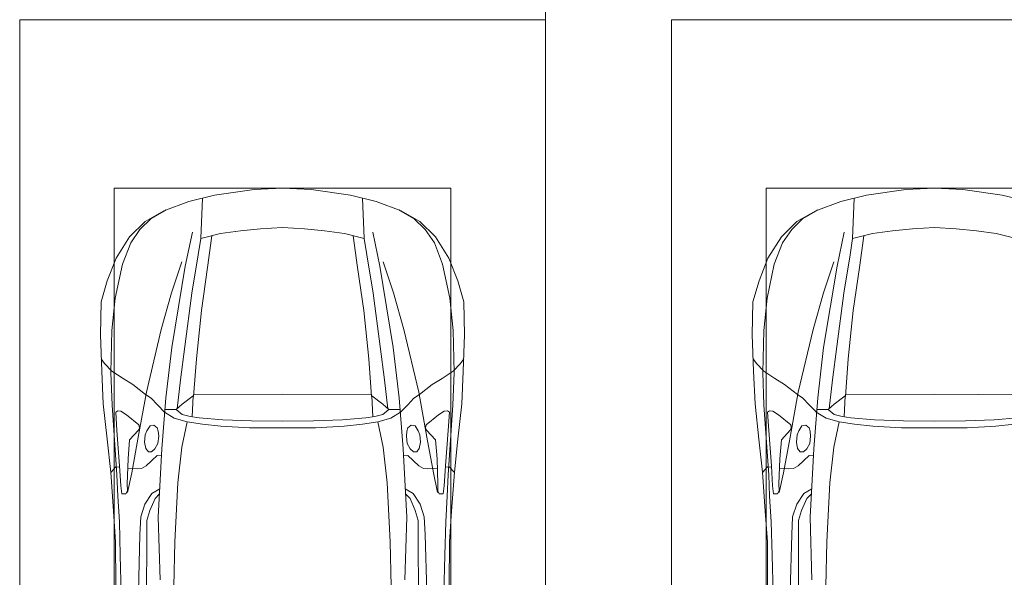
# Model space of a CAD drawing. Header units: millimetres. Extents: x -32229 to 291619, y -13689 to 125138.
# Tile 545 of 565: x 115335 to 120018, y 101700 to 104350. Entities that reach past the tile are written whole.
import ezdxf

# ---------------------------------------------------------------- set-up
doc = ezdxf.new("R2010")
doc.units = ezdxf.units.MM
doc.layers.add('A-DETL-GENF-OTLN', color=7, linetype='Continuous', lineweight=18)
doc.layers.add('C-PRKG-____-OTLN', color=7, linetype='Continuous', lineweight=18)

# ---------------------------------------------------------------- blocks, each defined once
blk = doc.blocks.new('АР_Машиноместо - 5300x2500_С-V37--02 ЭМ')
at = {"layer": 'C-PRKG-____-OTLN', "color": 253, "lineweight": 13, "true_color": 0xaaaaaa}
for p, q in [((2500, 0), (2500, -5300)), ((2500, -5300), (0, -5300))]:
    blk.add_line(p, q, dxfattribs=at)
blk = doc.blocks.new('АР_Машиноместо - 4900x2400_М__5300х2500_-2211001--02 ЭМ')
at = {"layer": 'A-DETL-GENF-OTLN', "color": 254, "lineweight": 13, "true_color": 0xd4d4d4}
for p, q in [((477.8, -2754.7), (483.3, -2571.4)), ((2022.2, -2754.7), (2016.7, -2571.4)), ((564.4, -2580.5), (571.6, -2853.3)), ((733.8, -2606.7), (737.8, -2818.3)), ((1766.2, -2606.7), (1762.2, -2818.3)), ((1935.6, -2580.5), (1928.4, -2853.3)), ((473.9, -2913.7), (477.8, -2754.7)), ((2026.1, -2913.7), (2022.2, -2754.7)), ((571.6, -2853.3), (575.7, -2937.4)), ((737.8, -2818.3), (752.8, -3099)), ((1762.2, -2818.3), (1747.2, -3099)), ((1928.4, -2853.3), (1924.3, -2937.4)), ((466.3, -3036.3), (473.9, -2913.7)), ((575.7, -2937.4), (595.2, -2997.9)), ((1924.3, -2937.4), (1904.8, -2997.9)), ((2033.7, -3036.3), (2026.1, -2913.7)), ((462, -3136.6), (466.3, -3036.3)), ((595.2, -2997.9), (629, -3048.1)), ((1904.8, -2997.9), (1871, -3048.1)), ((2038, -3136.6), (2033.7, -3036.3)), ((512.5, -3053.2), (532.7, -3145.9)), ((629, -3048.1), (666.7, -3069.7)), ((1871, -3048.1), (1833.3, -3069.7)), ((1987.5, -3053.2), (1967.3, -3145.9)), ((439.5, -3468.5), (462, -3136.6)), ((752.8, -3099), (771.7, -3268.5)), ((1747.2, -3099), (1728.3, -3268.5)), ((2060.5, -3468.5), (2038, -3136.6)), ((532.7, -3145.9), (564, -3316.2)), ((1967.3, -3145.9), (1936, -3316.2)), ((771.7, -3268.5), (797.1, -3388.2)), ((1728.3, -3268.5), (1702.9, -3388.2)), ((564, -3316.2), (602.3, -3530.2)), ((1936, -3316.2), (1897.7, -3530.2)), ((957.1, -3368.9), (870, -3377.1)), ((1093.5, -3360.7), (957.1, -3368.9)), ((1250, -3360.7), (1093.5, -3360.7)), ((1250, -3360.7), (1406.5, -3360.7)), ((1406.5, -3360.7), (1542.9, -3368.9)), ((1542.9, -3368.9), (1630, -3377.1)), ((734.6, -3405.8), (688.5, -3435.5)), ((797.1, -3388.2), (734.6, -3405.8)), ((870, -3377.1), (797.1, -3388.2)), ((1630, -3377.1), (1702.9, -3388.2)), ((1702.9, -3388.2), (1765.4, -3405.8)), ((1765.4, -3405.8), (1811.5, -3435.5)), ((749.1, -3450.8), (765.5, -3589.1)), ((1750.9, -3450.8), (1734.5, -3589.1)), ((434.2, -3623.7), (439.5, -3468.5)), ((695.7, -3502.8), (723.2, -3741.5)), ((1804.3, -3502.8), (1776.8, -3741.5)), ((2065.8, -3623.7), (2060.5, -3468.5)), ((602.3, -3530.2), (673.6, -3827.1)), ((1897.7, -3530.2), (1826.4, -3827.1)), ((765.5, -3589.1), (785.7, -3746.6)), ((1734.5, -3589.1), (1714.3, -3746.6)), ((438.6, -3823.4), (434.2, -3623.7)), ((2061.4, -3823.4), (2065.8, -3623.7)), ((723.2, -3741.5), (786.9, -4128.3)), ((1776.8, -3741.5), (1713.1, -4128.3)), ((785.7, -3746.6), (819.4, -4000.8)), ((1714.3, -3746.6), (1680.6, -4000.8)), ((454.7, -3976.8), (438.6, -3823.4)), ((673.6, -3827.1), (722.7, -4001.8)), ((1826.4, -3827.1), (1777.3, -4001.8)), ((2045.3, -3976.8), (2061.4, -3823.4)), ((488.6, -4138.1), (454.7, -3976.8)), ((2011.4, -4138.1), (2045.3, -3976.8)), ((722.7, -4001.8), (771.7, -4149.8)), ((819.4, -4000.8), (849, -4182.8)), ((1680.6, -4000.8), (1651, -4182.8)), ((1777.3, -4001.8), (1728.3, -4149.8)), ((527.8, -4239.8), (488.6, -4138.1)), ((786.9, -4128.3), (821.1, -4289.8)), ((1713.1, -4128.3), (1678.9, -4289.8)), ((1972.2, -4239.8), (2011.4, -4138.1)), ((849, -4182.8), (861.2, -4260.3)), ((1651, -4182.8), (1638.8, -4260.3)), ((571.5, -4303.1), (527.8, -4239.8)), ((1928.5, -4303.1), (1972.2, -4239.8)), ((625, -4354.8), (571.5, -4303.1)), ((1875, -4354.8), (1928.5, -4303.1)), ((696.3, -4395.8), (625, -4354.8)), ((1803.7, -4395.8), (1875, -4354.8))]:
    blk.add_line(p, q, dxfattribs=at)
at = {"layer": 'A-DETL-GENF-OTLN', "color": 253, "lineweight": 13, "true_color": 0xaaaaaa}
for p, q in [((604.4, -2850.8), (603.5, -2534.3)), ((1895.6, -2850.8), (1896.5, -2534.3)), ((456.1, -2818.3), (456.8, -2613.6)), ((2043.9, -2818.3), (2043.2, -2613.6)), ((667.8, -2638.3), (659.3, -2936)), ((1832.2, -2638.3), (1840.7, -2936)), ((446, -2964.8), (456.1, -2818.3)), ((604.4, -2919.4), (604.4, -2850.8)), ((1895.6, -2919.4), (1895.6, -2850.8)), ((2054, -2964.8), (2043.9, -2818.3)), ((618.7, -2966.7), (604.4, -2919.4)), ((659.3, -2936), (676.4, -3260.1)), ((1840.7, -2936), (1823.6, -3260.1)), ((1881.3, -2966.7), (1895.6, -2919.4)), ((432.8, -3149.3), (446, -2964.8)), ((643.6, -3024.6), (618.7, -2966.7)), ((1856.4, -3024.6), (1881.3, -2966.7)), ((2067.2, -3149.3), (2054, -2964.8)), ((665.1, -3046.1), (643.6, -3024.6)), ((1834.9, -3046.1), (1856.4, -3024.6)), ((480.8, -3085), (474.8, -3179.9)), ((485.6, -3046.1), (480.8, -3085)), ((504.5, -3046.6), (485.6, -3046.1)), ((512.2, -3061.4), (504.5, -3046.6)), ((510.9, -3094.6), (512.2, -3061.4)), ((1987.8, -3061.4), (1995.5, -3046.6)), ((1989.1, -3094.6), (1987.8, -3061.4)), ((1995.5, -3046.6), (2014.4, -3046.1)), ((2014.4, -3046.1), (2019.2, -3085)), ((2019.2, -3085), (2025.2, -3179.9)), ((515.3, -3213.7), (510.9, -3094.6)), ((1984.7, -3213.7), (1989.1, -3094.6)), ((415.7, -3305.9), (432.8, -3149.3)), ((456.9, -3174.2), (432.9, -3148.3)), ((475.2, -3173.5), (456.9, -3174.2)), ((474.8, -3179.9), (462.2, -3347.3)), ((558.4, -3165.4), (513.6, -3168)), ((579.5, -3167.7), (558.4, -3165.4)), ((601.7, -3179.4), (579.5, -3167.7)), ((654.5, -3228.1), (601.7, -3179.4)), ((1845.5, -3228.1), (1898.3, -3179.4)), ((1898.3, -3179.4), (1920.5, -3167.7)), ((1920.5, -3167.7), (1941.6, -3165.4)), ((1941.6, -3165.4), (1986.4, -3168)), ((2024.8, -3173.5), (2043.1, -3174.2)), ((2025.2, -3179.9), (2037.8, -3347.3)), ((2043.1, -3174.2), (2067.1, -3148.3)), ((2084.3, -3305.9), (2067.1, -3148.3)), ((522.2, -3303.2), (515.3, -3213.7)), ((674.6, -3227.6), (654.5, -3228.1)), ((1825.4, -3227.6), (1845.5, -3228.1)), ((1977.8, -3303.2), (1984.7, -3213.7)), ((599.8, -3262.3), (593.6, -3292.5)), ((612.1, -3245.7), (599.8, -3262.3)), ((626.8, -3246.1), (612.1, -3245.7)), ((643.2, -3259.9), (626.8, -3246.1)), ((657.2, -3286.3), (643.2, -3259.9)), ((676.4, -3260.1), (695.7, -3502.8)), ((1823.6, -3260.1), (1804.3, -3502.8)), ((1842.8, -3286.3), (1856.8, -3259.9)), ((1856.8, -3259.9), (1873.2, -3246.1)), ((1873.2, -3246.1), (1887.9, -3245.7)), ((1887.9, -3245.7), (1900.2, -3262.3)), ((1900.2, -3262.3), (1906.4, -3292.5)), ((397.1, -3474.2), (415.7, -3305.9)), ((564.6, -3349.7), (522.2, -3303.2)), ((593.6, -3292.5), (597.1, -3327.4)), ((661.1, -3321.2), (657.2, -3286.3)), ((658.7, -3344.5), (661.1, -3321.2)), ((1838.9, -3321.2), (1842.8, -3286.3)), ((1841.3, -3344.5), (1838.9, -3321.2)), ((1906.4, -3292.5), (1902.9, -3327.4)), ((1935.4, -3349.7), (1977.8, -3303.2)), ((2102.9, -3474.2), (2084.3, -3305.9)), ((462.2, -3347.3), (456.6, -3434.5)), ((569.7, -3360.7), (564.6, -3349.7)), ((566.8, -3375.1), (569.7, -3360.7)), ((597.1, -3327.4), (605.2, -3346.8)), ((605.2, -3346.8), (620, -3369.3)), ((620, -3369.3), (638.7, -3372.5)), ((638.7, -3372.5), (654.1, -3360.7)), ((654.1, -3360.7), (658.7, -3344.5)), ((1845.9, -3360.7), (1841.3, -3344.5)), ((1861.3, -3372.5), (1845.9, -3360.7)), ((1880, -3369.3), (1861.3, -3372.5)), ((1894.8, -3346.8), (1880, -3369.3)), ((1902.9, -3327.4), (1894.8, -3346.8)), ((1930.3, -3360.7), (1935.4, -3349.7)), ((1933.2, -3375.1), (1930.3, -3360.7)), ((2037.8, -3347.3), (2043.4, -3434.5)), ((508, -3422.8), (566.8, -3375.1)), ((811.1, -3414.8), (773, -3424.2)), ((853.3, -3407.2), (811.1, -3414.8)), ((825.6, -3512.1), (821, -3413)), ((965.3, -3397.8), (853.3, -3407.2)), ((1102.5, -3394.3), (965.3, -3397.8)), ((1250, -3391.3), (1102.5, -3394.3)), ((1250, -3391.3), (1397.5, -3394.3)), ((1397.5, -3394.3), (1534.7, -3397.8)), ((1534.7, -3397.8), (1646.7, -3407.2)), ((1646.7, -3407.2), (1688.9, -3414.8)), ((1674.4, -3512.1), (1679, -3413)), ((1688.9, -3414.8), (1727, -3424.2)), ((1992, -3422.8), (1933.2, -3375.1)), ((456.6, -3434.5), (466.2, -3441.1)), ((466.2, -3441.1), (481.5, -3439.1)), ((481.5, -3439.1), (508, -3422.8)), ((690.2, -3433.7), (654.7, -3470.4)), ((744.1, -3447.2), (691.3, -3447.2)), ((773, -3424.2), (744.1, -3447.2)), ((744.3, -3447), (773.2, -3472.4)), ((1755.7, -3447), (1726.8, -3472.4)), ((1727, -3424.2), (1755.7, -3447)), ((1755.7, -3447.2), (1808.7, -3447.2)), ((1809.8, -3433.7), (1845.3, -3470.4)), ((2018.5, -3439.1), (1992, -3422.8)), ((2033.8, -3441.1), (2018.5, -3439.1)), ((2043.4, -3434.5), (2033.8, -3441.1)), ((390.2, -3630), (397.1, -3474.2)), ((624.9, -3501.2), (598.3, -3518.6)), ((654.7, -3470.4), (624.9, -3501.2)), ((773.2, -3472.4), (825.6, -3512.1)), ((840.1, -3687.8), (826.6, -3509.6)), ((1659.9, -3687.8), (1673.4, -3509.6)), ((1726.8, -3472.4), (1674.4, -3512.1)), ((1845.3, -3470.4), (1875.1, -3501.2)), ((1875.1, -3501.2), (1901.7, -3518.6)), ((2109.8, -3630), (2102.9, -3474.2)), ((598.3, -3518.6), (537.9, -3567)), ((1250, -3520.1), (827.2, -3517.2)), ((1250, -3520.1), (1672.8, -3517.2)), ((1901.7, -3518.6), (1962.1, -3567)), ((491.4, -3594.2), (438.6, -3629.8)), ((537.9, -3567), (491.4, -3594.2)), ((1962.1, -3567), (2008.6, -3594.2)), ((2008.6, -3594.2), (2061.4, -3629.8)), ((384, -3802.9), (390.2, -3630)), ((438.6, -3629.8), (403.8, -3665.5)), ((2061.4, -3629.8), (2096.2, -3665.5)), ((2116, -3802.9), (2109.8, -3630)), ((403.8, -3665.5), (388.1, -3688.4)), ((863.9, -3917.5), (840.1, -3687.8)), ((1636.1, -3917.5), (1659.9, -3687.8)), ((2096.2, -3665.5), (2111.9, -3688.4)), ((387.4, -3958.4), (384, -3802.9)), ((2112.6, -3958.4), (2116, -3802.9)), ((893.6, -4121.6), (863.9, -3917.5)), ((1606.4, -4121.6), (1636.1, -3917.5)), ((416.4, -4059.2), (387.4, -3958.4)), ((2083.6, -4059.2), (2112.6, -3958.4)), ((458.6, -4167), (416.4, -4059.2)), ((2041.4, -4167), (2083.6, -4059.2)), ((522.5, -4267.9), (458.6, -4167)), ((914, -4272.5), (893.6, -4121.6)), ((1586, -4272.5), (1606.4, -4121.6)), ((1977.5, -4267.9), (2041.4, -4167)), ((955.5, -4283.9), (861, -4259.4)), ((861.2, -4260.3), (869.3, -4451.1)), ((1544.5, -4283.9), (1639, -4259.4)), ((1638.8, -4260.3), (1630.7, -4451.1)), ((596.3, -4340.6), (522.5, -4267.9)), ((1050.4, -4297.3), (955.5, -4283.9)), ((1146, -4306.7), (1050.4, -4297.3)), ((1250, -4312), (1146, -4306.7)), ((1250, -4312), (1354, -4306.7)), ((1354, -4306.7), (1449.6, -4297.3)), ((1449.6, -4297.3), (1544.5, -4283.9)), ((1903.7, -4340.6), (1977.5, -4267.9)), ((686, -4391.6), (596.3, -4340.6)), ((1814, -4391.6), (1903.7, -4340.6)), ((804.4, -4436.7), (686, -4391.6)), ((1695.6, -4436.7), (1814, -4391.6)), ((927, -4466.6), (804.4, -4436.7)), ((1573, -4466.6), (1695.6, -4436.7)), ((1114.6, -4493), (927, -4466.6)), ((1250, -4500), (1114.6, -4493)), ((1250, -4500), (1385.4, -4493)), ((1385.4, -4493), (1573, -4466.6))]:
    blk.add_line(p, q, dxfattribs=at)
at = {"layer": 'C-PRKG-____-OTLN', "color": 253, "lineweight": 13, "true_color": 0xaaaaaa}
for p, q in [((0, 0), (0, -5300)), ((2500, 0), (2500, -5300)), ((450, -800), (450, -4500)), ((2050, -800), (2050, -4500)), ((450, -4500), (2050, -4500)), ((2500, -5300), (0, -5300))]:
    blk.add_line(p, q, dxfattribs=at)
blk = doc.blocks.new('АР_Машиноместо - 4900x2400_М__5300х2500_-V39--02 ЭМ')
at = {"layer": 'A-DETL-GENF-OTLN', "color": 253, "lineweight": 13, "true_color": 0xaaaaaa}
for p, q in [((1250, 4500), (1114.6, 4493)), ((1250, 4500), (1385.4, 4493)), ((927, 4466.6), (804.4, 4436.7)), ((861.2, 4260.3), (869.3, 4451.1)), ((1114.6, 4493), (927, 4466.6)), ((1385.4, 4493), (1573, 4466.6)), ((1573, 4466.6), (1695.6, 4436.7)), ((804.4, 4436.7), (686, 4391.6)), ((686, 4391.6), (596.3, 4340.6)), ((596.3, 4340.6), (522.5, 4267.9)), ((1250, 4312), (1146, 4306.7)), ((1250, 4312), (1354, 4306.7)), ((522.5, 4267.9), (458.6, 4167)), ((955.5, 4283.9), (861, 4259.4)), ((914, 4272.5), (893.6, 4121.6)), ((1050.4, 4297.3), (955.5, 4283.9)), ((1146, 4306.7), (1050.4, 4297.3)), ((1354, 4306.7), (1449.6, 4297.3)), ((1449.6, 4297.3), (1544.5, 4283.9)), ((1544.5, 4283.9), (1639, 4259.4)), ((458.6, 4167), (416.4, 4059.2)), ((893.6, 4121.6), (863.9, 3917.5)), ((416.4, 4059.2), (387.4, 3958.4)), ((387.4, 3958.4), (384, 3802.9)), ((863.9, 3917.5), (840.1, 3687.8)), ((384, 3802.9), (390.2, 3630)), ((403.8, 3665.5), (388.1, 3688.4)), ((438.6, 3629.8), (403.8, 3665.5)), ((840.1, 3687.8), (826.6, 3509.6)), ((390.2, 3630), (397.1, 3474.2)), ((491.4, 3594.2), (438.6, 3629.8)), ((537.9, 3567), (491.4, 3594.2)), ((598.3, 3518.6), (537.9, 3567)), ((624.9, 3501.2), (598.3, 3518.6)), ((773.2, 3472.4), (825.6, 3512.1)), ((825.6, 3512.1), (821, 3413)), ((1250, 3520.1), (827.2, 3517.2)), ((1250, 3520.1), (1672.8, 3517.2)), ((397.1, 3474.2), (415.7, 3305.9)), ((654.7, 3470.4), (624.9, 3501.2)), ((690.2, 3433.7), (654.7, 3470.4)), ((676.4, 3260.1), (695.7, 3502.8)), ((744.3, 3447), (773.2, 3472.4)), ((456.6, 3434.5), (466.2, 3441.1)), ((462.2, 3347.3), (456.6, 3434.5)), ((466.2, 3441.1), (481.5, 3439.1)), ((481.5, 3439.1), (508, 3422.8)), ((508, 3422.8), (566.8, 3375.1)), ((744.1, 3447.2), (691.3, 3447.2)), ((773, 3424.2), (744.1, 3447.2)), ((811.1, 3414.8), (773, 3424.2)), ((566.8, 3375.1), (569.7, 3360.7)), ((620, 3369.3), (638.7, 3372.5)), ((638.7, 3372.5), (654.1, 3360.7)), ((853.3, 3407.2), (811.1, 3414.8)), ((965.3, 3397.8), (853.3, 3407.2)), ((1102.5, 3394.3), (965.3, 3397.8)), ((1250, 3391.3), (1102.5, 3394.3)), ((1250, 3391.3), (1397.5, 3394.3)), ((1397.5, 3394.3), (1534.7, 3397.8)), ((1534.7, 3397.8), (1646.7, 3407.2)), ((474.8, 3179.9), (462.2, 3347.3)), ((564.6, 3349.7), (522.2, 3303.2)), ((569.7, 3360.7), (564.6, 3349.7)), ((593.6, 3292.5), (597.1, 3327.4)), ((597.1, 3327.4), (605.2, 3346.8)), ((605.2, 3346.8), (620, 3369.3)), ((654.1, 3360.7), (658.7, 3344.5)), ((658.7, 3344.5), (661.1, 3321.2)), ((415.7, 3305.9), (432.8, 3149.3)), ((522.2, 3303.2), (515.3, 3213.7)), ((599.8, 3262.3), (593.6, 3292.5)), ((657.2, 3286.3), (643.2, 3259.9)), ((661.1, 3321.2), (657.2, 3286.3)), ((612.1, 3245.7), (599.8, 3262.3)), ((626.8, 3246.1), (612.1, 3245.7)), ((643.2, 3259.9), (626.8, 3246.1)), ((659.3, 2936), (676.4, 3260.1)), ((515.3, 3213.7), (510.9, 3094.6)), ((654.5, 3228.1), (601.7, 3179.4)), ((674.6, 3227.6), (654.5, 3228.1)), ((432.8, 3149.3), (446, 2964.8)), ((456.9, 3174.2), (432.9, 3148.3)), ((475.2, 3173.5), (456.9, 3174.2)), ((480.8, 3085), (474.8, 3179.9)), ((558.4, 3165.4), (513.6, 3168)), ((579.5, 3167.7), (558.4, 3165.4)), ((601.7, 3179.4), (579.5, 3167.7)), ((510.9, 3094.6), (512.2, 3061.4)), ((485.6, 3046.1), (480.8, 3085)), ((504.5, 3046.6), (485.6, 3046.1)), ((512.2, 3061.4), (504.5, 3046.6)), ((665.1, 3046.1), (643.6, 3024.6)), ((643.6, 3024.6), (618.7, 2966.7)), ((446, 2964.8), (456.1, 2818.3)), ((618.7, 2966.7), (604.4, 2919.4)), ((604.4, 2919.4), (604.4, 2850.8)), ((667.8, 2638.3), (659.3, 2936)), ((456.1, 2818.3), (456.8, 2613.6)), ((604.4, 2850.8), (603.5, 2534.3))]:
    blk.add_line(p, q, dxfattribs=at)
at = {"layer": 'A-DETL-GENF-OTLN', "color": 254, "lineweight": 13, "true_color": 0xd4d4d4}
for p, q in [((625, 4354.8), (571.5, 4303.1)), ((696.3, 4395.8), (625, 4354.8)), ((571.5, 4303.1), (527.8, 4239.8)), ((786.9, 4128.3), (821.1, 4289.8)), ((527.8, 4239.8), (488.6, 4138.1)), ((849, 4182.8), (861.2, 4260.3)), ((819.4, 4000.8), (849, 4182.8)), ((488.6, 4138.1), (454.7, 3976.8)), ((722.7, 4001.8), (771.7, 4149.8)), ((723.2, 3741.5), (786.9, 4128.3)), ((673.6, 3827.1), (722.7, 4001.8)), ((785.7, 3746.6), (819.4, 4000.8)), ((454.7, 3976.8), (438.6, 3823.4)), ((438.6, 3823.4), (434.2, 3623.7)), ((602.3, 3530.2), (673.6, 3827.1)), ((765.5, 3589.1), (785.7, 3746.6)), ((695.7, 3502.8), (723.2, 3741.5)), ((434.2, 3623.7), (439.5, 3468.5)), ((749.1, 3450.8), (765.5, 3589.1)), ((564, 3316.2), (602.3, 3530.2)), ((439.5, 3468.5), (462, 3136.6)), ((734.6, 3405.8), (688.5, 3435.5)), ((797.1, 3388.2), (734.6, 3405.8)), ((771.7, 3268.5), (797.1, 3388.2)), ((870, 3377.1), (797.1, 3388.2)), ((957.1, 3368.9), (870, 3377.1)), ((1542.9, 3368.9), (1630, 3377.1)), ((1093.5, 3360.7), (957.1, 3368.9)), ((1250, 3360.7), (1093.5, 3360.7)), ((1250, 3360.7), (1406.5, 3360.7)), ((1406.5, 3360.7), (1542.9, 3368.9)), ((532.7, 3145.9), (564, 3316.2)), ((752.8, 3099), (771.7, 3268.5)), ((512.5, 3053.2), (532.7, 3145.9)), ((462, 3136.6), (466.3, 3036.3)), ((737.8, 2818.3), (752.8, 3099)), ((595.2, 2997.9), (629, 3048.1)), ((629, 3048.1), (666.7, 3069.7)), ((466.3, 3036.3), (473.9, 2913.7)), ((575.7, 2937.4), (595.2, 2997.9)), ((473.9, 2913.7), (477.8, 2754.7)), ((571.6, 2853.3), (575.7, 2937.4)), ((564.4, 2580.5), (571.6, 2853.3)), ((733.8, 2606.7), (737.8, 2818.3)), ((477.8, 2754.7), (483.3, 2571.4))]:
    blk.add_line(p, q, dxfattribs=at)
at = {"layer": 'C-PRKG-____-OTLN', "color": 253, "lineweight": 13, "true_color": 0xaaaaaa}
for p, q in [((2500, 5300), (0, 5300)), ((0, 0), (0, 5300)), ((450, 4500), (2050, 4500)), ((450, 800), (450, 4500))]:
    blk.add_line(p, q, dxfattribs=at)
blk = doc.blocks.new('Наметкина 10_РД_АР_П_отсоединено_rvt-1--02 ЭМ')
at = {"layer": 'C-PRKG-____-OTLN', "color": 253, "lineweight": 13, "true_color": 0xaaaaaa}
for name, p in [('АР_Машиноместо - 5300x2500_С-V37--02 ЭМ', (115335.3, 109650)), ('АР_Машиноместо - 4900x2400_М__5300х2500_-V39--02 ЭМ', (118435.3, 99050))]:
    blk.add_blockref(name, p, dxfattribs=at)
at = {"layer": 'C-PRKG-____-OTLN', "color": 253, "lineweight": 13, "true_color": 0xaaaaaa, "rotation": 180}
blk.add_blockref('АР_Машиноместо - 4900x2400_М__5300х2500_-2211001--02 ЭМ', (117835.3, 99050), dxfattribs=at)

msp = doc.modelspace()

# ---------------------------------------------------------------- block references
at = {"lineweight": 5}
msp.add_blockref('Наметкина 10_РД_АР_П_отсоединено_rvt-1--02 ЭМ', (0, 0), dxfattribs=at)

doc.saveas('drawing.dxf')
